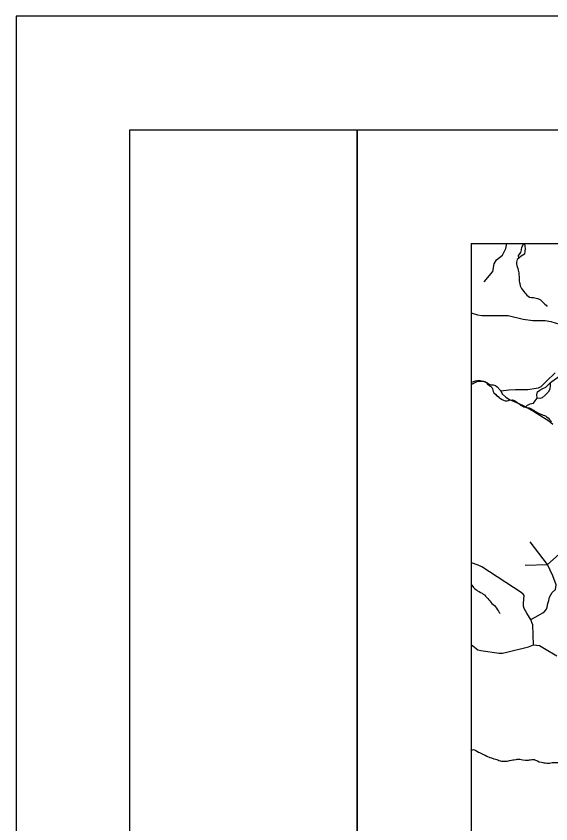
# Model space of a CAD drawing. Extents: x 0 to 69.5, y -4.5 to 22.
# Drawn here: x 0 to 2.351, y 18.449 to 22 of the extents above; entities that cross this region are included whole.
import ezdxf

# ---------------------------------------------------------------- set-up
doc = ezdxf.new("R2010")
doc.units = 0
for name, color, linetype in [('GM_X_County_Road', 7, 'Continuous'), ('GM_X_Minor_Lake', 7, 'Continuous'), ('GM_X_Minor_River', 7, 'Continuous'), ('GM_X_Township_Subdivision', 7, 'Continuous'), ('SH_Border', 7, 'Continuous'), ('SH_Data', 7, 'Continuous')]:
    doc.layers.add(name, color=color, linetype=linetype)

msp = doc.modelspace()

# ---------------------------------------------------------------- linework, layer by layer
at = {"layer": 'GM_X_County_Road'}
for points in [[(2, 20.3806), (2.0001, 20.3806), (2.0275, 20.3938), (2.0445, 20.3953), (2.0545, 20.395), (2.071, 20.3877), (2.0799, 20.3816), (2.086, 20.3797), (2.0972, 20.3787), (2.1068, 20.3758), (2.1143, 20.371), (2.1315, 20.3531), (2.166, 20.3576), (2.1956, 20.3593), (2.2496, 20.3586), (2.287, 20.3638), (2.297, 20.3659), (2.3087, 20.3711), (2.331, 20.3937), (2.3693, 20.4318)], [(2.1315, 20.3531), (2.1375, 20.3396), (2.1536, 20.3255), (2.1689, 20.3148), (2.2102, 20.2966), (2.2294, 20.288), (2.2795, 20.2598), (2.3413, 20.2214), (2.3593, 20.2063)], [(2.2747, 19.2355), (2.271, 19.3234), (2.2673, 19.3339), (2.2626, 19.3467), (2.2569, 19.3558), (2.2447, 19.3753), (2.2333, 19.3959), (2.2306, 19.4053), (2.2306, 19.4195), (2.2329, 19.4528), (2.2292, 19.4592), (2.2211, 19.466), (2.0469, 19.5792), (2.0308, 19.5863), (2.0018, 19.596), (2, 19.5966)], [(2, 19.2372), (2.0296, 19.2146), (2.0424, 19.2108), (2.1233, 19.1994), (2.1382, 19.1997), (2.1573, 19.2037), (2.2521, 19.2269), (2.2747, 19.2355), (2.3003, 19.2324), (2.3226, 19.2206), (2.3768, 19.1884)]]:
    msp.add_lwpolyline(points, dxfattribs=at)
at = {"layer": 'GM_X_Minor_Lake'}
for p, q in [((2.2237, 20.985), (2.232, 21)), ((2.3291, 20.3695), (2.348, 20.3881))]:
    msp.add_line(p, q, dxfattribs=at)
for points in [[(2.2351, 21), (2.2352, 20.9999), (2.2371, 20.9877), (2.2376, 20.9782), (2.2365, 20.9657), (2.2343, 20.9536), (2.2208, 20.9452), (2.2103, 20.9356), (2.2087, 20.9478), (2.2193, 20.9608), (2.2219, 20.9733), (2.2237, 20.985)], [(2.348, 20.3882), (2.3484, 20.3835), (2.3478, 20.374), (2.3459, 20.3604), (2.3395, 20.3472), (2.3259, 20.3343), (2.3126, 20.3213), (2.303, 20.3189), (2.2905, 20.3212), (2.2886, 20.3349), (2.2916, 20.3477), (2.3025, 20.355), (2.316, 20.3631), (2.3291, 20.3695)]]:
    msp.add_lwpolyline(points, dxfattribs=at)
at = {"layer": 'GM_X_Minor_River'}
for points in [[(2.2103, 20.9356), (2.2033, 20.9303), (2.2017, 20.9246), (2.2004, 20.9182), (2.2003, 20.9113), (2.2013, 20.9033), (2.2042, 20.8956), (2.2057, 20.8907), (2.2078, 20.8838), (2.2085, 20.8769), (2.2099, 20.8716), (2.2102, 20.8658), (2.2108, 20.8613), (2.2115, 20.8559), (2.2114, 20.8506), (2.2121, 20.8456), (2.212, 20.8399), (2.2122, 20.8342), (2.2133, 20.8288), (2.2143, 20.8239), (2.2165, 20.8143), (2.2194, 20.8089), (2.2223, 20.802), (2.2268, 20.7962), (2.2316, 20.7889), (2.2368, 20.7839), (2.2406, 20.7792), (2.2454, 20.7731), (2.2507, 20.7688), (2.2563, 20.7649), (2.2654, 20.7632), (2.2753, 20.7631), (2.2867, 20.7606), (2.2927, 20.7586), (2.2973, 20.757), (2.3056, 20.7527), (2.3119, 20.7472), (2.3164, 20.7411), (2.3239, 20.7337), (2.3299, 20.729), (2.3343, 20.7236), (2.3338, 20.726)], [(2.348, 20.3882), (2.3548, 20.3939), (2.3653, 20.4013), (2.3796, 20.4119), (2.3912, 20.4204), (2.4044, 20.4299), (2.414, 20.4342), (2.4274, 20.4396), (2.4405, 20.4453), (2.455, 20.4461), (2.4678, 20.4438), (2.4773, 20.4444), (2.4869, 20.4475)], [(2, 20.3905), (2.004, 20.3915), (2.0113, 20.3937), (2.0193, 20.3966), (2.0285, 20.3979), (2.0338, 20.3986), (2.0395, 20.3985), (2.0467, 20.3969), (2.0547, 20.3952), (2.0604, 20.3932), (2.0675, 20.3889), (2.0723, 20.3824), (2.0772, 20.3789), (2.0817, 20.3754), (2.0874, 20.3711), (2.0926, 20.3664), (2.0944, 20.3611), (2.0955, 20.3557), (2.0973, 20.35), (2.1006, 20.3434), (2.1088, 20.3372), (2.1125, 20.3318), (2.1193, 20.3275), (2.1242, 20.3221), (2.1291, 20.3194), (2.1373, 20.3147), (2.1434, 20.3115), (2.1498, 20.3095), (2.1586, 20.309), (2.165, 20.3096), (2.1696, 20.3111), (2.1822, 20.3128), (2.1868, 20.3123), (2.1958, 20.3068), (2.2007, 20.3022), (2.2075, 20.2975), (2.212, 20.2952), (2.218, 20.2893), (2.2278, 20.2854), (2.2323, 20.2826), (2.2388, 20.281)], [(2.2388, 20.281), (2.248, 20.2899), (2.2606, 20.2949), (2.2748, 20.2983), (2.2826, 20.3086), (2.2905, 20.3212)], [(2.2388, 20.281), (2.2437, 20.2798), (2.2505, 20.2781), (2.2551, 20.2777), (2.2623, 20.2753), (2.2683, 20.2714), (2.2754, 20.2678), (2.2799, 20.264), (2.286, 20.2604), (2.2931, 20.2565), (2.2992, 20.2534), (2.3109, 20.2494), (2.3177, 20.2462), (2.323, 20.245), (2.3279, 20.2426), (2.3312, 20.238), (2.3388, 20.2333), (2.3436, 20.2275), (2.3492, 20.2221), (2.3525, 20.2167)], [(2, 19.5037), (2.003, 19.4986), (2.0074, 19.492), (2.0111, 19.4874), (2.0164, 19.4816), (2.0235, 19.4773), (2.0284, 19.4738), (2.0356, 19.4699), (2.0416, 19.4663), (2.0488, 19.4632), (2.0532, 19.4589), (2.0589, 19.4554), (2.063, 19.4504), (2.0686, 19.4457), (2.0734, 19.4392), (2.0783, 19.4337), (2.082, 19.4291), (2.0876, 19.4229), (2.0913, 19.4179), (2.097, 19.414), (2.1026, 19.409), (2.1078, 19.4032), (2.1123, 19.397), (2.1163, 19.3905), (2.1204, 19.3847), (2.1241, 19.3789), (2.1274, 19.3735)], [(2, 18.7735), (2.0012, 18.7741), (2.0061, 18.7751), (2.0107, 18.7754), (2.0156, 18.7746), (2.0209, 18.7715), (2.0322, 18.7644), (2.0375, 18.7624), (2.0424, 18.7604), (2.0488, 18.7569), (2.0583, 18.7526), (2.0628, 18.7506), (2.0696, 18.7471), (2.0828, 18.7407), (2.0896, 18.7387), (2.1002, 18.7351), (2.1074, 18.7327), (2.1131, 18.7315), (2.118, 18.7299), (2.1225, 18.7279), (2.1297, 18.7263), (2.1343, 18.725), (2.1419, 18.7242), (2.1476, 18.7241), (2.1529, 18.7244), (2.1586, 18.725), (2.1651, 18.7261), (2.1697, 18.7268), (2.1781, 18.7289), (2.1831, 18.73), (2.1888, 18.731), (2.1987, 18.7324), (2.2033, 18.7331), (2.2094, 18.7334), (2.2147, 18.7329), (2.2204, 18.732), (2.2273, 18.7308), (2.2387, 18.7291), (2.2451, 18.7286), (2.252, 18.7296), (2.257, 18.7307), (2.2615, 18.731), (2.2672, 18.7313), (2.2733, 18.7319), (2.2779, 18.7315), (2.2832, 18.7295), (2.2877, 18.7275), (2.2927, 18.7259), (2.3002, 18.7216)], [(2.3002, 18.7216), (2.3093, 18.7199), (2.315, 18.7187), (2.3199, 18.7175), (2.3252, 18.7166), (2.3332, 18.7161), (2.3389, 18.7156), (2.3454, 18.7163), (2.3515, 18.7173), (2.3572, 18.718), (2.3645, 18.7186), (2.369, 18.7193), (2.3904, 18.719), (2.3983, 18.7181), (2.4055, 18.7165), (2.4124, 18.7152), (2.4173, 18.714), (2.4218, 18.7131), (2.4264, 18.7119), (2.4344, 18.711), (2.4389, 18.7106), (2.4442, 18.709)]]:
    msp.add_lwpolyline(points, dxfattribs=at)
at = {"layer": 'GM_X_Township_Subdivision'}
for points in [[(2.0575, 20.8322), (2.0964, 20.8767), (2.1015, 20.9115), (2.1115, 20.9282), (2.1376, 20.9489), (2.1531, 20.9785), (2.157, 21)], [(2, 20.6958), (2.0287, 20.6866), (2.0476, 20.6835), (2.0832, 20.6844), (2.1626, 20.6841), (2.2292, 20.6677), (2.2711, 20.6618), (2.2997, 20.6623), (2.3257, 20.6618), (2.3504, 20.6574), (2.3891, 20.6458), (2.3936, 20.6424), (2.398, 20.6345)], [(2.2376, 19.5862), (2.3368, 19.5895), (2.3878, 19.6353), (2.4245, 19.6849), (2.4413, 19.752)], [(2.2626, 19.3467), (2.2821, 19.3581), (2.3057, 19.3703), (2.3158, 19.376), (2.3242, 19.3834), (2.332, 19.3925), (2.3347, 19.4016), (2.3381, 19.4174), (2.3418, 19.4303), (2.3452, 19.4463), (2.3568, 19.4657), (2.371, 19.4799), (2.3736, 19.5005), (2.3594, 19.5399), (2.3368, 19.5895), (2.2601, 19.6888)]]:
    msp.add_lwpolyline(points, dxfattribs=at)
at = {"layer": 'SH_Border'}
for points in [[(0.5, 21.5), (1.5, 21.5), (1.5, 0.5), (0.5, 0.5)], [(1.5, 21.5), (33.5, 21.5), (33.5, 0.5), (1.5, 0.5)]]:
    msp.add_lwpolyline(points, close=True, dxfattribs=at)
at = {"layer": 'SH_Data'}
for q in [(2, 14.2), (8.8, 21)]:
    msp.add_line((2, 21), q, dxfattribs=at)
msp.add_lwpolyline([(0, 0), (34, 0), (34, 22), (0, 22)], close=True, dxfattribs=at)

doc.saveas('drawing.dxf')
